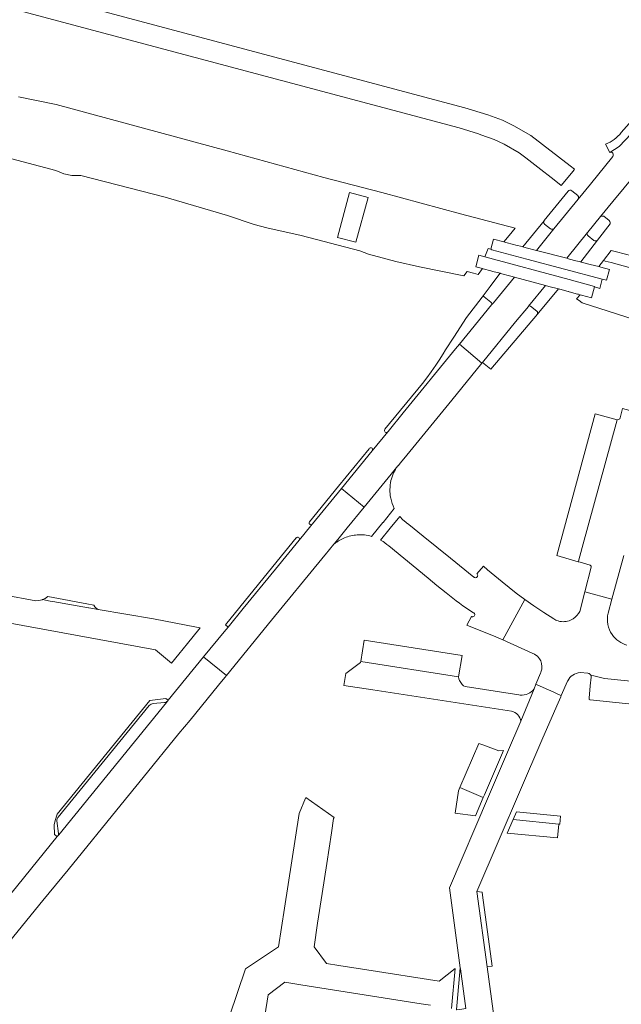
# Model space of a CAD drawing. Header units: metres. Extents: x 166325 to 190320, y 381923 to 404576.
# Tile 983 of 1056: x 182509 to 182630, y 385218 to 385416. Entities that reach past the tile are written whole.
import ezdxf

# ---------------------------------------------------------------- set-up
doc = ezdxf.new("R2010")
doc.units = ezdxf.units.M
for name, color, linetype, lineweight in [('B-WE-VH-VERHARDING_ASFALT-GV', 8, 'Continuous', 18), ('B-WE-VH-VERHARDING_BETON-GV', 8, 'Continuous', 18), ('B-WE-VH-VERHARDING_BETONSTRAATSTEEN-GV', 8, 'Continuous', 18), ('B-WE-VH-VERHARDING_GESLOTEN-GV', 8, 'Continuous', 18), ('B-WE-VH-VERHARDING_HALFVERHARDING-GV', 8, 'Continuous', 18), ('B-WE-VH-VERHARDING_STRAATBAKSTEEN-GV', 8, 'Continuous', 18)]:
    doc.layers.add(name, color=color, linetype=linetype, lineweight=lineweight)

msp = doc.modelspace()

# ---------------------------------------------------------------- linework, layer by layer
at = {"layer": 'B-WE-VH-VERHARDING_ASFALT-GV', "flags": 128}
for points in [[(182473.786, 385427.432), (182597.682, 385394.334), (182601.593, 385393.107), (182602.077, 385392.955), (182604.757, 385391.984), (182606.748, 385391.038), (182609.752, 385389.304), (182611.084, 385388.275), (182613.526, 385386.387), (182616.833, 385383.831), (182618.239, 385382.744), (182620.623, 385385.633), (182620.921, 385385.989), (182620.051, 385386.661), (182612.102, 385392.806), (182608.706, 385394.767), (182606.38, 385395.871), (182603.424, 385396.943), (182598.83, 385398.384), (182474.529, 385431.592)], [(182473.786, 385427.432), (182597.682, 385394.334), (182601.593, 385393.107), (182602.077, 385392.955), (182604.757, 385391.984), (182606.748, 385391.038), (182609.752, 385389.304), (182611.084, 385388.275), (182613.526, 385386.387), (182616.833, 385383.831), (182618.239, 385382.744), (182620.623, 385385.633), (182620.921, 385385.989), (182620.051, 385386.661), (182612.102, 385392.806), (182608.706, 385394.767), (182606.38, 385395.871), (182603.424, 385396.943), (182598.83, 385398.384), (182474.529, 385431.592)], [(182627.173, 385391.039), (182628.009, 385389.383), (182629.911, 385390.552), (182632.339, 385393.112), (182643.161, 385405.606)], [(182627.173, 385391.039), (182628.009, 385389.383), (182629.911, 385390.552), (182632.339, 385393.112), (182643.161, 385405.606)], [(182634.01, 385384.621), (182635.516, 385387.462), (182638.803, 385391.515), (182647.025, 385402.351), (182643.161, 385405.606), (182632.339, 385393.112), (182629.911, 385390.552), (182628.009, 385389.383)], [(182634.01, 385384.621), (182635.516, 385387.462), (182638.803, 385391.515), (182647.025, 385402.351), (182643.161, 385405.606), (182632.339, 385393.112), (182629.911, 385390.552), (182628.009, 385389.383)], [(182643.161, 385405.606), (182641.989, 385406.594), (182630.349, 385393.376)], [(182643.161, 385405.606), (182641.989, 385406.594), (182630.349, 385393.376)], [(182628.615, 385388.601), (182624.125, 385383.021), (182621.624, 385379.968), (182616.773, 385373.999), (182613.237, 385369.647), (182619.37, 385368.049), (182623.546, 385373.252), (182623.594, 385373.311), (182626.139, 385376.452), (182628.651, 385379.526), (182633.237, 385385.032)], [(182628.615, 385388.601), (182624.125, 385383.021), (182621.624, 385379.968), (182616.773, 385373.999), (182613.237, 385369.647), (182619.37, 385368.049), (182623.546, 385373.252), (182623.594, 385373.311), (182626.139, 385376.452), (182628.651, 385379.526), (182633.237, 385385.032)]]:
    msp.add_lwpolyline(points, dxfattribs=at)
at = {"layer": 'B-WE-VH-VERHARDING_ASFALT-GV'}
for points in [[(182630.349, 385393.376, -0.1349324), (182627.173, 385391.039)], [(182628.009, 385389.383, -0.7840461), (182628.615, 385388.601)], [(182628.009, 385389.383, -0.7840461), (182628.615, 385388.601)]]:
    msp.add_lwpolyline(points, format="xyb", dxfattribs=at)
at = {"layer": 'B-WE-VH-VERHARDING_ASFALT-GV', "flags": 128}
for points in [[(182615.067, 385362.578), (182608.797, 385364.252), (182604.579, 385359.094), (182604.214, 385358.648), (182599.226, 385352.549), (182597.746, 385350.74), (182602.256, 385346.911), (182602.384, 385347.068), (182609.044, 385355.213), (182611.618, 385358.361), (182611.645, 385358.393)], [(182615.067, 385362.578), (182608.797, 385364.252), (182604.579, 385359.094), (182604.214, 385358.648), (182599.226, 385352.549), (182597.746, 385350.74), (182602.256, 385346.911), (182602.384, 385347.068), (182609.044, 385355.213), (182611.618, 385358.361), (182611.645, 385358.393)], [(182514.772, 385299.844), (182514.239, 385299.459), (182513.745, 385299.234), (182515.28, 385298.96), (182515.792, 385298.869), (182522.978, 385297.587), (182523.028, 385297.578), (182524.937, 385297.25), (182524.573, 385297.478), (182524.271, 385297.782), (182524.046, 385298.147), (182522.672, 385298.379), (182515.898, 385299.641)]]:
    msp.add_lwpolyline(points, close=True, dxfattribs=at)
at = {"layer": 'B-WE-VH-VERHARDING_BETON-GV'}
for points in [[(182620.353, 385381.641, 0.4724835), (182619.626, 385381.584)], [(182626.837, 385376.519, 0.2136996), (182626.139, 385376.452)], [(182614.787, 385375.626, 0.4204553), (182614.904, 385374.953)], [(182616.065, 385373.989, 0.2147276), (182616.773, 385373.999)], [(182616.065, 385373.989, 0.2147276), (182616.773, 385373.999)], [(182628.086, 385374.97, 0.3366166), (182627.917, 385375.637)], [(182623.546, 385373.252, 0.4008759), (182623.657, 385372.572)], [(182624.817, 385371.616, 0.253817), (182625.538, 385371.675)], [(182624.817, 385371.616, 0.253817), (182625.538, 385371.675)], [(182602.745, 385360.278, 0.4159164), (182602.301, 385360.245)], [(182604.214, 385358.648, 0.2845167), (182604.083, 385359.209)], [(182604.214, 385358.648, 0.2845167), (182604.083, 385359.209)], [(182612.064, 385358.417, 0.3990576), (182611.645, 385358.393)], [(182613.438, 385356.811, 0.2906122), (182613.359, 385357.422)], [(182613.438, 385356.811, 0.2906122), (182613.359, 385357.422)], [(182582.699, 385333.553, 0.9667886), (182583.293, 385333.068)], [(182582.699, 385333.553, 0.9667886), (182583.293, 385333.068)], [(182580.162, 385329.239, 0.8940913), (182579.608, 385329.761)], [(182567.514, 385314.927, 0.9456118), (182568.063, 385314.446)], [(182565.444, 385311.244, 0.9548395), (182564.877, 385311.692)], [(182538.322, 385278.484, 0.1676482), (182538.931, 385278.79)], [(182535.228, 385277.905, -0.1534443), (182536.005, 385278.299)], [(182516.598, 385254.644, -0.1848234), (182516.824, 385255.356)], [(182516.853, 385251.685, 0.1822575), (182516.952, 385252.02)]]:
    msp.add_lwpolyline(points, format="xyb", dxfattribs=at)
at = {"layer": 'B-WE-VH-VERHARDING_BETON-GV', "flags": 128}
for points in [[(182619.626, 385381.584), (182614.82, 385375.668), (182614.787, 385375.626)], [(182619.626, 385381.584), (182614.82, 385375.668), (182614.787, 385375.626)], [(182616.773, 385373.999), (182621.624, 385379.968), (182621.665, 385380.032), (182621.698, 385380.104), (182621.722, 385380.183), (182621.733, 385380.266), (182621.733, 385380.351), (182621.719, 385380.435), (182621.694, 385380.515), (182621.658, 385380.589), (182621.613, 385380.654), (182621.562, 385380.711), (182620.353, 385381.641)], [(182616.773, 385373.999), (182621.624, 385379.968), (182621.665, 385380.032), (182621.698, 385380.104), (182621.722, 385380.183), (182621.733, 385380.266), (182621.733, 385380.351), (182621.719, 385380.435), (182621.694, 385380.515), (182621.658, 385380.589), (182621.613, 385380.654), (182621.562, 385380.711), (182620.353, 385381.641)], [(182626.139, 385376.452), (182623.594, 385373.311), (182623.546, 385373.252)], [(182626.139, 385376.452), (182623.594, 385373.311), (182623.546, 385373.252)], [(182627.917, 385375.637), (182626.837, 385376.519)], [(182614.904, 385374.953), (182616.065, 385373.989)], [(182625.538, 385371.675), (182628.086, 385374.97)], [(182625.538, 385371.675), (182628.086, 385374.97)], [(182623.657, 385372.572), (182624.817, 385371.616)], [(182623.657, 385372.572), (182624.817, 385371.616)], [(182602.301, 385360.245), (182602.299, 385360.241), (182602.296, 385360.239), (182599.175, 385356.129), (182596.582, 385352.133), (182594.931, 385349.591), (182594.458, 385348.798), (182593.63, 385347.479), (182592.997, 385346.523), (182592.039, 385345.154), (182591.161, 385343.974), (182590.256, 385342.822), (182582.715, 385333.572), (182582.699, 385333.553)], [(182602.301, 385360.245), (182602.299, 385360.241), (182602.296, 385360.239), (182599.175, 385356.129), (182596.582, 385352.133), (182594.931, 385349.591), (182594.458, 385348.798), (182593.63, 385347.479), (182592.997, 385346.523), (182592.039, 385345.154), (182591.161, 385343.974), (182590.256, 385342.822), (182582.715, 385333.572), (182582.699, 385333.553)], [(182604.083, 385359.209), (182602.745, 385360.278)], [(182583.293, 385333.068), (182583.309, 385333.087), (182583.344, 385333.13), (182586.4, 385336.867), (182596.964, 385349.783), (182597.746, 385350.74), (182599.226, 385352.549), (182604.214, 385358.648)], [(182583.293, 385333.068), (182583.309, 385333.087), (182583.344, 385333.13), (182586.4, 385336.867), (182596.964, 385349.783), (182597.746, 385350.74), (182599.226, 385352.549), (182604.214, 385358.648)], [(182611.645, 385358.393), (182611.618, 385358.361), (182609.044, 385355.213), (182602.384, 385347.068), (182604.032, 385345.702)], [(182611.645, 385358.393), (182611.618, 385358.361), (182609.044, 385355.213), (182602.384, 385347.068), (182604.032, 385345.702)], [(182613.359, 385357.422), (182612.064, 385358.417)], [(182604.032, 385345.702), (182613.438, 385356.811)], [(182604.032, 385345.702), (182613.438, 385356.811)], [(182579.608, 385329.761), (182579.52, 385329.653), (182573.367, 385322.106)], [(182579.608, 385329.761), (182579.52, 385329.653), (182573.367, 385322.106)], [(182573.943, 385321.636), (182580.142, 385329.215), (182580.162, 385329.239)], [(182573.943, 385321.636), (182580.142, 385329.215), (182580.162, 385329.239)], [(182573.367, 385322.106), (182567.523, 385314.937), (182567.518, 385314.932), (182567.514, 385314.927)], [(182573.367, 385322.106), (182567.523, 385314.937), (182567.518, 385314.932), (182567.514, 385314.927)], [(182568.063, 385314.446), (182568.104, 385314.496), (182573.943, 385321.636)], [(182568.063, 385314.446), (182568.104, 385314.496), (182573.943, 385321.636)], [(182564.877, 385311.692), (182564.864, 385311.676), (182560.163, 385305.91), (182550.587, 385294.164), (182551.105, 385293.711)], [(182551.105, 385293.711), (182554.158, 385297.445), (182560.655, 385305.389), (182565.415, 385311.209), (182565.444, 385311.244)], [(182538.931, 385278.79), (182539.063, 385278.952), (182538.543, 385279.322), (182535.318, 385278.939), (182516.645, 385256.01), (182516.295, 385254.707), (182516.057, 385253.823), (182516.146, 385251.914), (182516.686, 385251.48), (182516.853, 385251.685)], [(182536.005, 385278.299), (182538.322, 385278.484)], [(182516.824, 385255.356), (182516.841, 385255.377), (182535.228, 385277.905)], [(182516.952, 385252.02), (182516.944, 385252.08), (182516.598, 385254.644)]]:
    msp.add_lwpolyline(points, dxfattribs=at)
at = {"layer": 'B-WE-VH-VERHARDING_BETONSTRAATSTEEN-GV', "flags": 128}
for points in [[(182614.787, 385375.626), (182610.538, 385370.35), (182611.155, 385370.19), (182613.237, 385369.647), (182616.773, 385373.999)], [(182614.787, 385375.626), (182610.538, 385370.35), (182611.155, 385370.19), (182613.237, 385369.647), (182616.773, 385373.999)], [(182616.065, 385373.989), (182614.904, 385374.953)], [(182616.065, 385373.989), (182614.904, 385374.953)], [(182623.546, 385373.252), (182619.37, 385368.049), (182619.94, 385367.9)], [(182623.546, 385373.252), (182619.37, 385368.049), (182619.94, 385367.9)], [(182624.817, 385371.616), (182623.657, 385372.572)], [(182619.94, 385367.9), (182621.217, 385367.567), (182622.198, 385367.312), (182625.538, 385371.675)], [(182619.94, 385367.9), (182621.217, 385367.567), (182622.198, 385367.312), (182625.538, 385371.675)], [(182605.928, 385365.018), (182604.465, 385363.093), (182603.931, 385362.39), (182602.301, 385360.245)], [(182605.928, 385365.018), (182604.465, 385363.093), (182603.931, 385362.39), (182602.301, 385360.245)], [(182604.214, 385358.648), (182604.579, 385359.094), (182608.797, 385364.252), (182608.12, 385364.433), (182605.985, 385365.003), (182605.928, 385365.018)], [(182604.214, 385358.648), (182604.579, 385359.094), (182608.797, 385364.252), (182608.12, 385364.433), (182605.985, 385365.003), (182605.928, 385365.018)], [(182613.438, 385356.811), (182613.721, 385357.144), (182617.722, 385361.869), (182615.769, 385362.391), (182615.067, 385362.578), (182611.645, 385358.393)], [(182613.438, 385356.811), (182613.721, 385357.144), (182617.722, 385361.869), (182615.769, 385362.391), (182615.067, 385362.578), (182611.645, 385358.393)], [(182602.745, 385360.278), (182604.083, 385359.209)], [(182602.745, 385360.278), (182604.083, 385359.209)], [(182612.064, 385358.417), (182613.359, 385357.422)], [(182612.064, 385358.417), (182613.359, 385357.422)], [(182723.159, 385312.57), (182719.819, 385313.481), (182630.616, 385337.785), (182630.118, 385335.859)], [(182723.159, 385312.57), (182719.819, 385313.481), (182630.616, 385337.785), (182630.118, 385335.859)], [(182629.539, 385335.514), (182622.477, 385309.743), (182621.721, 385306.983), (182621.688, 385306.863), (182622.041, 385306.761), (182624.046, 385306.182), (182624.071, 385306.174)], [(182629.539, 385335.514), (182622.477, 385309.743), (182621.721, 385306.983), (182621.688, 385306.863), (182622.041, 385306.761), (182624.046, 385306.182), (182624.071, 385306.174)], [(182624.306, 385305.767), (182623.02, 385300.831), (182628.442, 385299.301), (182630.87, 385308.141)], [(182624.306, 385305.767), (182623.02, 385300.831), (182628.442, 385299.301), (182630.87, 385308.141)], [(182487.004, 385298.187), (182536.507, 385289.098), (182539.692, 385286.428), (182541.199, 385288.275), (182542.911, 385290.373), (182545.232, 385293.218), (182545.501, 385293.547), (182545.397, 385293.567), (182544.747, 385293.69), (182536.061, 385295.339), (182524.937, 385297.25), (182523.028, 385297.578), (182522.978, 385297.587), (182515.792, 385298.869), (182515.28, 385298.96), (182513.745, 385299.234), (182513.641, 385299.186), (182513, 385299.036), (182512.343, 385299.014), (182510.56, 385299.363), (182487.393, 385303.625)], [(182487.004, 385298.187), (182536.507, 385289.098), (182539.692, 385286.428), (182541.199, 385288.275), (182542.911, 385290.373), (182545.232, 385293.218), (182545.501, 385293.547), (182545.397, 385293.567), (182544.747, 385293.69), (182536.061, 385295.339), (182524.937, 385297.25), (182523.028, 385297.578), (182522.978, 385297.587), (182515.792, 385298.869), (182515.28, 385298.96), (182513.745, 385299.234), (182513.641, 385299.186), (182513, 385299.036), (182512.343, 385299.014), (182510.56, 385299.363), (182487.393, 385303.625)], [(182623.02, 385300.831), (182621.981, 385296.844)], [(182627.674, 385296.505), (182628.442, 385299.301), (182623.02, 385300.831)], [(182616.737, 385295.337), (182614.72, 385296.667), (182613.123, 385297.719), (182612.718, 385298.006), (182610.936, 385299.266), (182606.45, 385291.142), (182612.383, 385288.482), (182612.863, 385288.266)], [(182624.192, 385283.994), (182624.799, 385283.847), (182626.978, 385283.322), (182633.539, 385282.67), (182636.049, 385282.421), (182636.241, 385284.468), (182636.549, 385287.751), (182636.713, 385289.498)], [(182506.204, 385229.284), (182513.804, 385238.606), (182518.855, 385244.8), (182529.561, 385257.932), (182533.983, 385263.356), (182541.221, 385272.234), (182543.456, 385274.975), (182549.2, 385282.019), (182550.435, 385283.534), (182550.765, 385283.939), (182546.207, 385287.673), (182546.183, 385287.693), (182539.063, 385278.952), (182538.931, 385278.79), (182538.707, 385278.514), (182516.977, 385251.837), (182516.853, 385251.685), (182516.686, 385251.48), (182504.708, 385236.775)], [(182609.988, 385280.014), (182609.711, 385280.057), (182598.911, 385281.713), (182598.57, 385281.866), (182598.305, 385282.133), (182597.728, 385282.952), (182597.579, 385283.285), (182597.566, 385283.649), (182577.843, 385286.783), (182577.81, 385286.58), (182574.852, 385284.329), (182574.454, 385281.958), (182580.293, 385281.055)], [(182614.085, 385284.447), (182613.152, 385282.178), (182613.234, 385282.141), (182615.798, 385280.993), (182616.015, 385280.896), (182618.175, 385279.928), (182618.258, 385279.891), (182619.521, 385282.772), (182619.563, 385282.865)], [(182622.06, 385284.519), (182623.609, 385284.404)], [(182624.254, 385283.601), (182624.097, 385281.853), (182623.872, 385279.348), (182623.861, 385279.225)], [(182644.378, 385281.594), (182638.445, 385282.183), (182636.049, 385282.421), (182633.539, 385282.67), (182626.978, 385283.322), (182624.799, 385283.847), (182624.192, 385283.994)], [(182580.293, 385281.055), (182608.241, 385276.731)], [(182610.086, 385274.717), (182612.77, 385281.248)], [(182516.853, 385251.685), (182516.977, 385251.837), (182538.707, 385278.514), (182538.931, 385278.79)], [(182538.322, 385278.484), (182536.005, 385278.299)], [(182624.024, 385279.016), (182624.067, 385279.012), (182643.481, 385277.032)], [(182535.228, 385277.905), (182516.841, 385255.377), (182516.824, 385255.356)], [(182596.152, 385216.798), (182596.89, 385224.87), (182593.66, 385222.3), (182579.066, 385224.602), (182573.44, 385225.49), (182570.92, 385225.89), (182568.43, 385229.23), (182569.161, 385233.99), (182570.084, 385240.005), (182571.008, 385246.019), (182571.96, 385252.22), (182572.34, 385255.09), (182572.471, 385255.34), (182566.796, 385259.359), (182566.725, 385259.192), (182565.42, 385256.14), (182562.496, 385237.061), (182561.3, 385229.26), (182554.59, 385224.8), (182551.41, 385215.25)], [(182516.598, 385254.644), (182516.944, 385252.08), (182516.952, 385252.02)], [(182558.434, 385214.922), (182558.972, 385218.27), (182559.19, 385219.57), (182562.55, 385222.12), (182565.789, 385221.608), (182590.01, 385217.78), (182591.93, 385217.48)]]:
    msp.add_lwpolyline(points, dxfattribs=at)
at = {"layer": 'B-WE-VH-VERHARDING_BETONSTRAATSTEEN-GV'}
for points in [[(182614.904, 385374.953, -0.4204553), (182614.787, 385375.626)], [(182614.904, 385374.953, -0.4204553), (182614.787, 385375.626)], [(182616.773, 385373.999, -0.2147276), (182616.065, 385373.989)], [(182623.657, 385372.572, -0.4008759), (182623.546, 385373.252)], [(182623.657, 385372.572, -0.4008759), (182623.546, 385373.252)], [(182625.538, 385371.675, -0.253817), (182624.817, 385371.616)], [(182602.301, 385360.245, -0.4159164), (182602.745, 385360.278)], [(182602.301, 385360.245, -0.4159164), (182602.745, 385360.278)], [(182604.083, 385359.209, -0.2845167), (182604.214, 385358.648)], [(182611.645, 385358.393, -0.3990576), (182612.064, 385358.417)], [(182611.645, 385358.393, -0.3990576), (182612.064, 385358.417)], [(182613.359, 385357.422, -0.2906122), (182613.438, 385356.811)], [(182630.118, 385335.859, -0.3404508), (182629.539, 385335.514)], [(182630.118, 385335.859, -0.3404508), (182629.539, 385335.514)], [(182624.071, 385306.174, -0.3833692), (182624.306, 385305.767)], [(182624.071, 385306.174, -0.3833692), (182624.306, 385305.767)], [(182621.981, 385296.844, -0.1355849), (182620.66, 385295.377)], [(182628.502, 385292.184, -0.2110725), (182627.674, 385296.505)], [(182617.609, 385294.949, -0.0646814), (182616.737, 385295.337)], [(182618.315, 385294.812, -0.0498952), (182617.609, 385294.949)], [(182620.66, 385295.377, -0.1678982), (182618.315, 385294.812)], [(182629.84, 385290.835, -0.0874582), (182628.502, 385292.184)], [(182631.489, 385290.047, -0.0849233), (182629.84, 385290.835)], [(182612.863, 385288.266, -0.1214108), (182613.883, 385287.314)], [(182613.883, 385287.314, -0.0428428), (182614.113, 385286.892)], [(182614.113, 385286.892, -0.2030369), (182614.164, 385284.632)], [(182614.164, 385284.632, -0.0156675), (182614.085, 385284.447)], [(182619.563, 385282.865, -0.2789257), (182622.06, 385284.519)], [(182623.609, 385284.404, -0.2125437), (182624.114, 385284.123)], [(182624.114, 385284.123, -0.0625743), (182624.192, 385283.994)], [(182624.192, 385283.994, -0.1427911), (182624.254, 385283.601)], [(182612.77, 385281.248, -0.2673277), (182609.988, 385280.014)], [(182538.931, 385278.79, -0.1676482), (182538.322, 385278.484)], [(182623.861, 385279.225, 0.3830516), (182624.024, 385279.016)], [(182536.005, 385278.299, 0.1534443), (182535.228, 385277.905)], [(182608.241, 385276.731, -0.3163979), (182610.086, 385274.717)], [(182516.824, 385255.356, 0.1848234), (182516.598, 385254.644)], [(182516.952, 385252.02, -0.1822575), (182516.853, 385251.685)]]:
    msp.add_lwpolyline(points, format="xyb", dxfattribs=at)
at = {"layer": 'B-WE-VH-VERHARDING_BETONSTRAATSTEEN-GV', "flags": 128}
for points in [[(182585.31, 385326.187), (182585.354, 385326.241), (182585.841, 385326.836), (182587.112, 385328.39), (182596.172, 385339.47), (182602.256, 385346.911), (182597.746, 385350.74), (182596.964, 385349.783), (182586.4, 385336.867), (182583.344, 385333.13), (182583.309, 385333.087), (182583.293, 385333.068), (182580.162, 385329.239), (182580.142, 385329.215), (182573.943, 385321.636), (182578.529, 385317.893), (182583.961, 385324.536)], [(182585.31, 385326.187), (182585.354, 385326.241), (182585.841, 385326.836), (182587.112, 385328.39), (182596.172, 385339.47), (182602.256, 385346.911), (182597.746, 385350.74), (182596.964, 385349.783), (182586.4, 385336.867), (182583.344, 385333.13), (182583.309, 385333.087), (182583.293, 385333.068), (182580.162, 385329.239), (182580.142, 385329.215), (182573.943, 385321.636), (182578.529, 385317.893), (182583.961, 385324.536)], [(182625.113, 385336.722), (182617.348, 385308.117), (182621.664, 385306.87), (182621.688, 385306.863), (182621.721, 385306.983), (182622.477, 385309.743), (182629.539, 385335.514)], [(182625.113, 385336.722), (182617.348, 385308.117), (182621.664, 385306.87), (182621.688, 385306.863), (182621.721, 385306.983), (182622.477, 385309.743), (182629.539, 385335.514)], [(182546.183, 385287.693), (182546.207, 385287.673), (182550.765, 385283.939), (182559.891, 385295.099), (182569.984, 385307.443), (182570.27, 385307.793), (182570.665, 385308.276), (182572.407, 385310.407), (182572.467, 385310.48), (182573.199, 385311.375), (182575.088, 385313.685), (182578.529, 385317.893), (182573.943, 385321.636), (182568.104, 385314.496), (182568.063, 385314.446), (182566.371, 385312.378), (182565.444, 385311.244), (182565.415, 385311.209), (182560.655, 385305.389), (182554.158, 385297.445), (182551.105, 385293.711), (182550.29, 385292.716)], [(182546.183, 385287.693), (182546.207, 385287.673), (182550.765, 385283.939), (182559.891, 385295.099), (182569.984, 385307.443), (182570.27, 385307.793), (182570.665, 385308.276), (182572.407, 385310.407), (182572.467, 385310.48), (182573.199, 385311.375), (182575.088, 385313.685), (182578.529, 385317.893), (182573.943, 385321.636), (182568.104, 385314.496), (182568.063, 385314.446), (182566.371, 385312.378), (182565.444, 385311.244), (182565.415, 385311.209), (182560.655, 385305.389), (182554.158, 385297.445), (182551.105, 385293.711), (182550.29, 385292.716)], [(182578.536, 385291.042), (182577.843, 385286.783), (182597.566, 385283.649), (182598.286, 385287.958)], [(182606.594, 385268.853), (182605.691, 385268.732), (182602.463, 385269.976), (182601.638, 385270.269), (182597.837, 385261.386), (182602.535, 385259.375), (182602.765, 385259.912)], [(182602.535, 385259.375), (182597.837, 385261.386), (182597.53, 385260.669), (182596.846, 385256.202), (182600.942, 385255.656)], [(182607.379, 385252.185), (182617.498, 385251.207), (182617.735, 385254.005), (182608.53, 385254.889)], [(182618.099, 385255.575), (182609.206, 385256.478), (182608.53, 385254.889), (182617.735, 385254.005), (182617.946, 385253.985)], [(182604.324, 385225.366), (182602.388, 385239.652), (182602.305, 385240.265), (182601.27, 385240.38), (182603.319, 385225.23)], [(182599.024, 385216.79), (182597.93, 385224.85), (182597.904, 385225.041), (182597.271, 385218.11), (182597.136, 385216.639), (182597.126, 385216.532), (182597.234, 385216.547), (182597.789, 385216.622)]]:
    msp.add_lwpolyline(points, close=True, dxfattribs=at)
at = {"layer": 'B-WE-VH-VERHARDING_GESLOTEN-GV', "flags": 128}
for points in [[(182573.161, 385372.271), (182576.878, 385371.29), (182579.32, 385380.317), (182575.558, 385381.338)], [(182573.161, 385372.271), (182576.878, 385371.29), (182579.32, 385380.317), (182575.558, 385381.338)], [(182626.492, 385363.828), (182626.504, 385363.871), (182627.355, 385363.654), (182627.984, 385365.803), (182626.245, 385366.256), (182625.796, 385366.373), (182624.1, 385366.815), (182624.072, 385366.822), (182622.269, 385367.293), (182622.198, 385367.312), (182621.217, 385367.567), (182619.94, 385367.9), (182619.37, 385368.049), (182613.237, 385369.647), (182611.155, 385370.19), (182610.538, 385370.35), (182610.347, 385370.4), (182609.11, 385370.723), (182608.635, 385370.847), (182607.049, 385371.26), (182606.691, 385371.353), (182604.572, 385371.905), (182604.042, 385369.865), (182604.24, 385369.765), (182611.323, 385367.852)], [(182626.492, 385363.828), (182626.504, 385363.871), (182627.355, 385363.654), (182627.984, 385365.803), (182626.245, 385366.256), (182625.796, 385366.373), (182624.1, 385366.815), (182624.072, 385366.822), (182622.269, 385367.293), (182622.198, 385367.312), (182621.217, 385367.567), (182619.94, 385367.9), (182619.37, 385368.049), (182613.237, 385369.647), (182611.155, 385370.19), (182610.538, 385370.35), (182610.347, 385370.4), (182609.11, 385370.723), (182608.635, 385370.847), (182607.049, 385371.26), (182606.691, 385371.353), (182604.572, 385371.905), (182604.042, 385369.865), (182604.24, 385369.765), (182611.323, 385367.852)], [(182604.24, 385369.765), (182604.042, 385369.865), (182603.491, 385370.021), (182602.874, 385368.338), (182619.822, 385363.758), (182624.958, 385362.372), (182624.932, 385362.262), (182625.995, 385361.985), (182626.492, 385363.828), (182611.323, 385367.852)], [(182604.24, 385369.765), (182604.042, 385369.865), (182603.491, 385370.021), (182602.874, 385368.338), (182619.822, 385363.758), (182624.958, 385362.372), (182624.932, 385362.262), (182625.995, 385361.985), (182626.492, 385363.828), (182611.323, 385367.852)], [(182602.874, 385368.338), (182601.669, 385368.677), (182601.029, 385366.326), (182602.355, 385365.972), (182602.51, 385365.931), (182604.074, 385365.513), (182604.495, 385365.401), (182605.928, 385365.018), (182605.985, 385365.003), (182608.12, 385364.433), (182608.797, 385364.252), (182615.067, 385362.578), (182615.769, 385362.391), (182617.722, 385361.869), (182617.88, 385361.827), (182617.953, 385361.808), (182619.635, 385361.359), (182619.736, 385361.332), (182619.842, 385361.304), (182621.554, 385360.847), (182621.703, 385360.807), (182622.066, 385360.71), (182622.297, 385360.648), (182624.324, 385360.107), (182624.932, 385362.262), (182624.958, 385362.372), (182619.822, 385363.758)], [(182602.874, 385368.338), (182601.669, 385368.677), (182601.029, 385366.326), (182602.355, 385365.972), (182602.51, 385365.931), (182604.074, 385365.513), (182604.495, 385365.401), (182605.928, 385365.018), (182605.985, 385365.003), (182608.12, 385364.433), (182608.797, 385364.252), (182615.067, 385362.578), (182615.769, 385362.391), (182617.722, 385361.869), (182617.88, 385361.827), (182617.953, 385361.808), (182619.635, 385361.359), (182619.736, 385361.332), (182619.842, 385361.304), (182621.554, 385360.847), (182621.703, 385360.807), (182622.066, 385360.71), (182622.297, 385360.648), (182624.324, 385360.107), (182624.932, 385362.262), (182624.958, 385362.372), (182619.822, 385363.758)]]:
    msp.add_lwpolyline(points, close=True, dxfattribs=at)
at = {"layer": 'B-WE-VH-VERHARDING_HALFVERHARDING-GV', "flags": 128}
for points in [[(182468.215, 385398.487), (182516.433, 385385.776), (182517.982, 385385.081), (182519.651, 385384.765), (182521.461, 385384.731), (182538.458, 385380.377), (182551.002, 385376.647), (182556.342, 385374.832), (182558.906, 385374.157), (182565.846, 385372.612), (182577.673, 385369.575), (182579.406, 385368.883), (182584.948, 385367.413), (182589.701, 385366.298), (182598.626, 385364.512), (182599.275, 385365.4), (182600.567, 385365.061), (182601.478, 385364.8), (182602.355, 385365.972), (182601.029, 385366.326), (182601.669, 385368.677), (182602.874, 385368.338), (182603.491, 385370.021), (182604.042, 385369.865), (182604.572, 385371.905), (182606.691, 385371.353), (182607.744, 385372.649), (182608.963, 385374.148), (182597.949, 385377.012), (182582.111, 385381.291), (182570.398, 385384.345), (182550.938, 385389.735), (182516.467, 385399.066), (182508.858, 385400.593)], [(182468.215, 385398.487), (182516.433, 385385.776), (182517.982, 385385.081), (182519.651, 385384.765), (182521.461, 385384.731), (182538.458, 385380.377), (182551.002, 385376.647), (182556.342, 385374.832), (182558.906, 385374.157), (182565.846, 385372.612), (182577.673, 385369.575), (182579.406, 385368.883), (182584.948, 385367.413), (182589.701, 385366.298), (182598.626, 385364.512), (182599.275, 385365.4), (182600.567, 385365.061), (182601.478, 385364.8), (182602.355, 385365.972), (182601.029, 385366.326), (182601.669, 385368.677), (182602.874, 385368.338), (182603.491, 385370.021), (182604.042, 385369.865), (182604.572, 385371.905), (182606.691, 385371.353), (182607.744, 385372.649), (182608.963, 385374.148), (182597.949, 385377.012), (182582.111, 385381.291), (182570.398, 385384.345), (182550.938, 385389.735), (182516.467, 385399.066), (182508.858, 385400.593)], [(182468.215, 385398.487), (182516.433, 385385.776), (182517.982, 385385.081), (182519.651, 385384.765), (182521.461, 385384.731), (182538.458, 385380.377), (182551.002, 385376.647), (182556.342, 385374.832), (182558.906, 385374.157), (182565.846, 385372.612), (182577.673, 385369.575), (182579.406, 385368.883), (182584.948, 385367.413), (182589.701, 385366.298), (182598.626, 385364.512), (182599.275, 385365.4), (182600.567, 385365.061), (182601.478, 385364.8), (182602.355, 385365.972), (182601.029, 385366.326), (182601.669, 385368.677), (182602.874, 385368.338), (182603.491, 385370.021), (182604.042, 385369.865), (182604.572, 385371.905), (182606.691, 385371.353), (182607.744, 385372.649), (182608.963, 385374.148), (182597.949, 385377.012), (182582.111, 385381.291), (182570.398, 385384.345), (182550.938, 385389.735), (182516.467, 385399.066), (182508.858, 385400.593)], [(182631.916, 385366.209), (182628.276, 385367.194), (182627.114, 385367.496), (182626.755, 385367.627), (182625.796, 385366.373), (182626.245, 385366.256), (182627.984, 385365.803), (182627.355, 385363.654), (182626.504, 385363.871), (182626.492, 385363.828), (182625.995, 385361.985), (182624.932, 385362.262), (182624.324, 385360.107), (182622.297, 385360.648), (182622.066, 385360.71), (182621.327, 385359.866), (182621.491, 385359.753), (182621.826, 385359.524), (182622.484, 385359.103), (182632.949, 385355.684)], [(182631.916, 385366.209), (182628.276, 385367.194), (182627.114, 385367.496), (182626.755, 385367.627), (182625.796, 385366.373), (182626.245, 385366.256), (182627.984, 385365.803), (182627.355, 385363.654), (182626.504, 385363.871), (182626.492, 385363.828), (182625.995, 385361.985), (182624.932, 385362.262), (182624.324, 385360.107), (182622.297, 385360.648), (182622.066, 385360.71), (182621.327, 385359.866), (182621.491, 385359.753), (182621.826, 385359.524), (182622.484, 385359.103), (182632.949, 385355.684)]]:
    msp.add_lwpolyline(points, dxfattribs=at)
for points in [[(182575.558, 385381.338), (182579.32, 385380.317), (182576.878, 385371.29), (182573.161, 385372.271)], [(182575.558, 385381.338), (182579.32, 385380.317), (182576.878, 385371.29), (182573.161, 385372.271)], [(182575.558, 385381.338), (182579.32, 385380.317), (182576.878, 385371.29), (182573.161, 385372.271)], [(182629.365, 385369.342), (182628.811, 385369.49), (182628.287, 385369.63), (182628.283, 385369.625), (182626.755, 385367.627), (182627.114, 385367.496), (182628.276, 385367.194), (182631.916, 385366.209), (182632.464, 385368.513)], [(182629.365, 385369.342), (182628.811, 385369.49), (182628.287, 385369.63), (182628.283, 385369.625), (182626.755, 385367.627), (182627.114, 385367.496), (182628.276, 385367.194), (182631.916, 385366.209), (182632.464, 385368.513)]]:
    msp.add_lwpolyline(points, close=True, dxfattribs=at)
at = {"layer": 'B-WE-VH-VERHARDING_STRAATBAKSTEEN-GV', "flags": 128}
for points in [[(182585.31, 385326.187), (182583.961, 385324.536), (182578.529, 385317.893), (182575.088, 385313.685), (182573.199, 385311.375), (182572.467, 385310.48), (182572.407, 385310.407), (182572.482, 385310.467)], [(182585.31, 385326.187), (182583.961, 385324.536), (182578.529, 385317.893), (182575.088, 385313.685), (182573.199, 385311.375), (182572.467, 385310.48), (182572.407, 385310.407), (182572.482, 385310.467)], [(182580.024, 385311.997), (182580.038, 385311.993), (182582.324, 385314.796), (182582.33, 385314.803), (182584.609, 385317.623)], [(182580.024, 385311.997), (182580.038, 385311.993), (182582.324, 385314.796), (182582.33, 385314.803), (182584.609, 385317.623)], [(182585.69, 385316.009), (182583.754, 385313.634), (182581.818, 385311.258)], [(182600.678, 385303.759), (182600.661, 385303.773), (182595.949, 385307.57), (182590.403, 385312.039), (182587.504, 385314.375), (182587.095, 385314.704), (182586.947, 385314.824), (182586.84, 385314.906)], [(182583.124, 385310.364), (182583.288, 385310.224), (182583.487, 385310.06), (182591.398, 385303.569), (182593.163, 385302.121), (182595.066, 385300.582)], [(182599.239, 385294.115), (182605.074, 385291.759), (182606.45, 385291.142), (182610.936, 385299.266), (182609.134, 385300.54), (182606.327, 385302.85), (182603.391, 385305.267), (182602.563, 385306.005)], [(182602.563, 385306.005), (182601.247, 385304.474), (182601.274, 385304.449)], [(182600.156, 385295.862), (182599.239, 385294.115)], [(182600.239, 385295.817), (182600.23, 385295.821)], [(182611.106, 385167.64), (182603.319, 385225.23), (182601.27, 385240.38), (182614.316, 385270.899), (182617.356, 385277.835), (182618.138, 385279.617), (182618.258, 385279.891), (182618.175, 385279.928), (182616.015, 385280.896), (182615.798, 385280.993), (182613.234, 385282.141), (182613.152, 385282.178), (182612.77, 385281.248), (182610.086, 385274.717), (182607.427, 385268.498), (182603.603, 385259.554), (182595.74, 385241.16), (182597.904, 385225.041), (182597.93, 385224.85), (182599.024, 385216.79)]]:
    msp.add_lwpolyline(points, dxfattribs=at)
at = {"layer": 'B-WE-VH-VERHARDING_STRAATBAKSTEEN-GV'}
for points in [[(182583.938, 385323.222, -0.1006481), (182585.31, 385326.187)], [(182583.938, 385323.222, -0.1006481), (182585.31, 385326.187)], [(182583.88, 385319.72, -0.1049911), (182583.938, 385323.222)], [(182583.88, 385319.72, -0.1049911), (182583.938, 385323.222)], [(182584.609, 385317.623, -0.0675613), (182583.88, 385319.72)], [(182584.609, 385317.623, -0.0675613), (182583.88, 385319.72)], [(182586.592, 385315.11, -0.0383621), (182585.69, 385316.009)], [(182586.84, 385314.906, -0.0119552), (182586.592, 385315.11)], [(182574.573, 385311.694, -0.0811958), (182577.148, 385312.292)], [(182574.573, 385311.694, -0.0811958), (182577.148, 385312.292)], [(182577.148, 385312.292, -0.086968), (182580.024, 385311.997)], [(182577.148, 385312.292, -0.086968), (182580.024, 385311.997)], [(182572.482, 385310.467, -0.020393), (182572.997, 385310.848)], [(182572.482, 385310.467, -0.020393), (182572.997, 385310.848)], [(182572.997, 385310.848, -0.0534849), (182574.573, 385311.694)], [(182572.997, 385310.848, -0.0534849), (182574.573, 385311.694)], [(182581.818, 385311.258, -0.0366309), (182582.857, 385310.578)], [(182582.857, 385310.578, -0.0095224), (182583.124, 385310.364)], [(182601.274, 385304.449, -0.7613006), (182600.85, 385303.677)], [(182600.85, 385303.677, -0.1033389), (182600.678, 385303.759)], [(182595.066, 385300.582, 0.0324778), (182600.564, 385296.608)], [(182600.678, 385296.536, -0.7591818), (182600.322, 385295.793)], [(182600.564, 385296.608, -0.07393), (182600.678, 385296.536)], [(182600.23, 385295.821, -0.0631589), (182600.156, 385295.862)], [(182600.322, 385295.793, -0.0476894), (182600.239, 385295.817)]]:
    msp.add_lwpolyline(points, format="xyb", dxfattribs=at)

doc.saveas('drawing.dxf')
